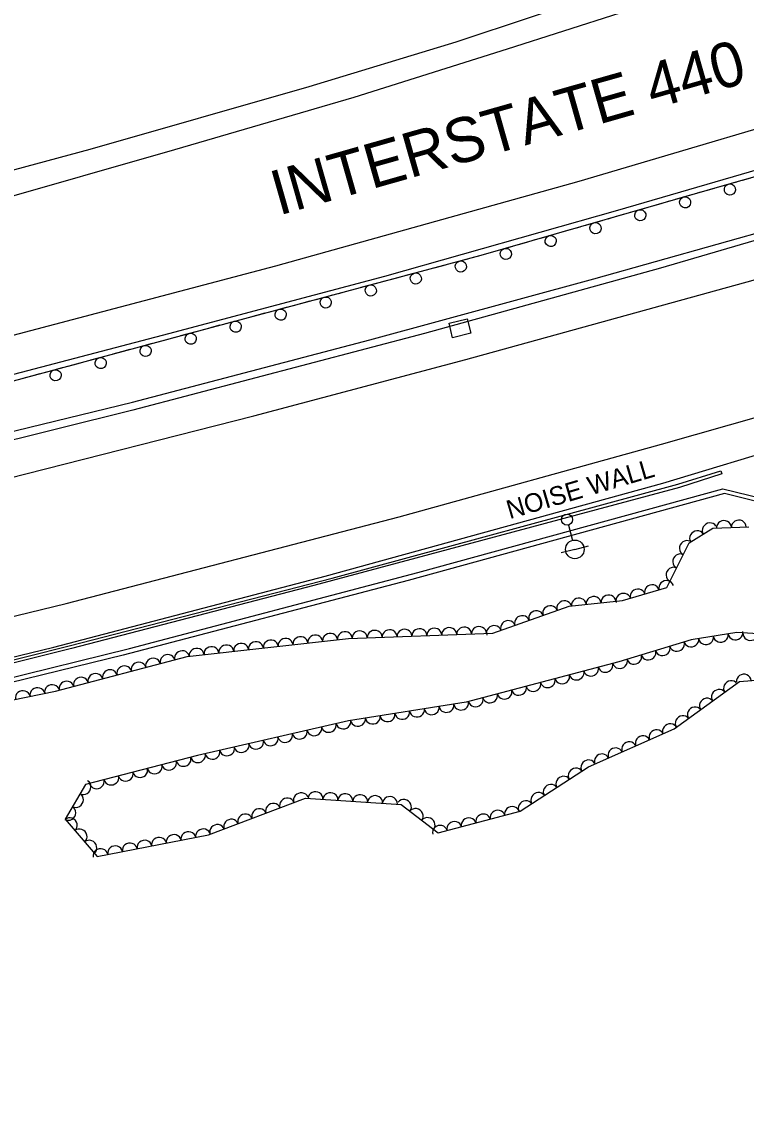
# Model space of a CAD drawing. Extents: x 1722896 to 1754269, y 648279 to 666297.
# Drawn here: x 1751501.9 to 1751696.2, y 652801.3 to 653092 of the extents above; entities that cross this region are included whole.
import ezdxf

# ---------------------------------------------------------------- set-up
doc = ezdxf.new("R2010")
doc.units = 0
for name, color, linetype in [('DESIGN - SCRATCH - User 1', 7, 'Continuous'), ('DESIGN - SHEET - Linework', 7, 'Continuous'), ('SURVEY - CENTERLINE - Preliminary Text', 7, 'Continuous'), ('SURVEY - DRAINAGE - Natural Features', 7, 'Continuous'), ('SURVEY - DTM - Breaklines', 7, 'Continuous'), ('SURVEY - VEGETATION - Features with Text', 7, 'Continuous')]:
    doc.layers.add(name, color=color, linetype=linetype)

msp = doc.modelspace()

# ---------------------------------------------------------------- linework, layer by layer
at = {"layer": 'DESIGN - SCRATCH - User 1'}
for points in [[(1750779.08, 652870.3), (1750826.37, 652874.57), (1750879.51, 652879.46), (1750938.85, 652885.07), (1750979.31, 652890.35), (1751023.27, 652897.61), (1751077.27, 652906.88), (1751135.95, 652916.64), (1751202.89, 652928.52), (1751257.72, 652939.47), (1751311.84, 652951.38), (1751359.35, 652961.84), (1751412.07, 652974.04), (1751474.79, 652988.98), (1751551.74, 653009.77), (1751625.04, 653029.37), (1751692.22, 653048.69), (1751746.42, 653063.98), (1751781.01, 653074.59)], [(1751231.47, 652921.77), (1751288.43, 652933.34), (1751352.71, 652947.57), (1751412.21, 652961.22), (1751476.1, 652976.52), (1751531.63, 652990.02), (1751595.26, 653006.7), (1751655.31, 653023.06), (1751704.9, 653036.97), (1751749.57, 653050.24), (1751785.36, 653061.01)], [(1751785.95, 653059.17), (1751746.73, 653047.41), (1751673.18, 653025.9), (1751609.88, 653008.4), (1751531.73, 652987.82), (1751469.49, 652972.43), (1751418.35, 652960.42), (1751341.34, 652942.62), (1751278.35, 652929.08), (1751230.14, 652919.72)], [(1751689.17, 653047.81), (1751692.22, 653048.69), (1751693.59, 653049.08)], [(1751695.14, 653049.51), (1751697.4, 653050.15)], [(1751683.12, 653046.07), (1751685.38, 653046.72)], [(1751685.38, 653046.72), (1751687.64, 653047.37)], [(1751671.1, 653042.62), (1751673.36, 653043.27)], [(1751673.36, 653043.27), (1751675.62, 653043.92)], [(1751677.16, 653044.36), (1751681.58, 653045.63)], [(1751661.35, 653039.81), (1751663.61, 653040.46)], [(1751665.15, 653040.9), (1751669.57, 653042.18)], [(1751653.13, 653037.45), (1751657.55, 653038.72)], [(1751659.09, 653039.16), (1751661.35, 653039.81)], [(1751641.12, 653033.99), (1751645.54, 653035.27)], [(1751647.08, 653035.71), (1751649.34, 653036.36)], [(1751649.34, 653036.36), (1751651.59, 653037.01)], [(1751629.11, 653030.54), (1751633.53, 653031.81)], [(1751635.06, 653032.25), (1751637.32, 653032.9)], [(1751637.32, 653032.9), (1751639.58, 653033.55)], [(1751617.05, 653027.23), (1751621.5, 653028.42)], [(1751623.04, 653028.83), (1751625.04, 653029.37), (1751625.31, 653029.45)], [(1751625.31, 653029.45), (1751627.57, 653030.1)], [(1751610.97, 653025.61), (1751613.24, 653026.21)], [(1751613.24, 653026.21), (1751615.51, 653026.82)], [(1751598.89, 653022.38), (1751601.16, 653022.98)], [(1751601.16, 653022.98), (1751603.43, 653023.59)], [(1751604.98, 653024.01), (1751609.42, 653025.19)], [(1751586.81, 653019.15), (1751589.08, 653019.76)], [(1751589.08, 653019.76), (1751591.35, 653020.36)], [(1751592.9, 653020.78), (1751597.34, 653021.96)], [(1751577.01, 653016.53), (1751579.28, 653017.13)], [(1751580.82, 653017.55), (1751585.27, 653018.73)], [(1751564.93, 653013.3), (1751567.2, 653013.9)], [(1751568.75, 653014.32), (1751573.19, 653015.51)], [(1751574.74, 653015.92), (1751577.01, 653016.53)], [(1751556.67, 653011.09), (1751561.12, 653012.28)], [(1751562.66, 653012.69), (1751564.93, 653013.3)], [(1751544.6, 653007.84), (1751549.04, 653009.04)], [(1751550.59, 653009.46), (1751551.74, 653009.77), (1751552.86, 653010.07)], [(1751552.86, 653010.07), (1751555.13, 653010.68)], [(1751532.54, 653004.58), (1751536.98, 653005.78)], [(1751538.52, 653006.2), (1751540.79, 653006.81)], [(1751540.79, 653006.81), (1751543.06, 653007.42)], [(1751520.47, 653001.32), (1751524.91, 653002.52)], [(1751526.45, 653002.94), (1751528.72, 653003.55)], [(1751528.72, 653003.55), (1751530.99, 653004.16)], [(1751514.39, 652999.68), (1751516.66, 653000.29)], [(1751516.66, 653000.29), (1751518.92, 653000.9)], [(1751502.32, 652996.42), (1751504.59, 652997.03)], [(1751504.59, 652997.03), (1751506.86, 652997.65)], [(1751508.4, 652998.06), (1751512.84, 652999.26)], [(1751226.43, 652859.72), (1751267.99, 652868.25), (1751311.68, 652877.39), (1751386.12, 652893.68), (1751457.74, 652910.38), (1751514.6, 652924.68), (1751585.1, 652942.85), (1751677.78, 652968.03), (1751689.38, 652971.6), (1751689.59, 652970.79), (1751678.25, 652967.15), (1751580.26, 652940.86), (1751515.29, 652923.95), (1751468.78, 652912.35), (1751410.68, 652898.43), (1751357.27, 652886.23), (1751298.91, 652873.86), (1751251.24, 652864.02), (1751184.91, 652850.55)], [(1751793.23, 652941.2), (1751792.75, 652939.5), (1751705.94, 652961.55), (1751690.32, 652965.5), (1751605.49, 652942.16), (1751529.14, 652922.15), (1751454.88, 652904.01), (1751378.77, 652885.96), (1751298.33, 652868.44), (1751255.71, 652859.85), (1751255.59, 652861.64), (1751383.1, 652888.52), (1751461.19, 652906.83), (1751530.79, 652924.01), (1751608.09, 652944.37), (1751689.91, 652966.78), (1751731.68, 652956.58), (1751791.19, 652941.78), (1751793.23, 652941.2)]]:
    msp.add_lwpolyline(points, dxfattribs=at)
for centre, start, end in [((1751691.78, 653047), 219.305, 219.2952), ((1751679.76, 653043.55), 219.305, 219.2952), ((1751667.75, 653040.09), 219.305, 219.2952), ((1751655.74, 653036.64), 219.305, 219.2952), ((1751643.72, 653033.18), 219.305, 219.2952), ((1751631.71, 653029.73), 219.305, 219.2952), ((1751619.64, 653026.37), 218.2316, 218.2218), ((1751607.56, 653023.14), 218.2316, 218.2218), ((1751595.49, 653019.92), 218.2316, 218.2218), ((1751583.41, 653016.69), 218.2316, 218.2218), ((1751571.34, 653013.46), 218.2316, 218.2218), ((1751559.26, 653010.23), 218.2316, 218.2218), ((1751547.19, 653006.99), 218.3769, 218.3671), ((1751535.13, 653003.73), 218.3769, 218.3671), ((1751523.06, 653000.47), 218.3769, 218.3671), ((1751510.99, 652997.21), 218.3769, 218.3671)]:
    msp.add_arc(centre, 1.5, start, end, dxfattribs=at)
at = {"layer": 'SURVEY - CENTERLINE - Preliminary Text'}
for points in [[(1750710.86, 652914.31), (1750763.13, 652920.4), (1750832.86, 652928.21), (1750897.04, 652936.1), (1750964.05, 652945.04), (1751030.62, 652955.11), (1751092.87, 652965.34), (1751178.16, 652981.23), (1751241.08, 652993.44), (1751312.79, 653008.46), (1751390.81, 653025.93), (1751453.95, 653039.95), (1751520.21, 653057.79), (1751578.93, 653074.58), (1751618.42, 653086.55), (1751659.31, 653100.21), (1751725.37, 653121.3), (1751762.1, 653133.56)], [(1750718.48, 652908.69), (1750770.4, 652913.67), (1750848.35, 652921.64), (1750927.23, 652931.43), (1750993.91, 652940.94), (1751059.19, 652951.32), (1751134.01, 652964.31), (1751234.8, 652983.76), (1751320.99, 653001.58), (1751417.43, 653023.44), (1751492.91, 653043.44), (1751542.98, 653057.7), (1751591.04, 653071.77), (1751632.13, 653084.68), (1751677.44, 653099.27), (1751725.36, 653114.83), (1751763.98, 653127.71)], [(1750760.59, 652877.27), (1750812.69, 652882.65), (1750872.38, 652889.17), (1750932.7, 652896.78), (1751008.35, 652907.52), (1751085.29, 652920.01), (1751152.52, 652932.02), (1751215.67, 652944.14), (1751293.22, 652959.67), (1751379.28, 652978.68), (1751475.44, 653001.63), (1751570.04, 653026.57), (1751651.33, 653049.19), (1751729.91, 653072.42), (1751777.05, 653086.93)], [(1750768.71, 652870.78), (1750838.72, 652876.9), (1750928.24, 652885.82), (1750987.69, 652894.07), (1751042.9, 652902.45), (1751101.92, 652912.42), (1751155.57, 652921.86), (1751214.4, 652933.09), (1751287.68, 652947.96), (1751345.95, 652960.34), (1751406.15, 652974.21), (1751467.35, 652989.04), (1751541.35, 653008.44), (1751599.26, 653023.76), (1751661.71, 653041.48), (1751713.92, 653056.66), (1751743.03, 653065.21), (1751780.25, 653076.97)], [(1750839.83, 652845.52), (1750839.49, 652847.71), (1750904.7, 652855.15), (1750966.9, 652863.74), (1751029.24, 652873.19), (1751100.37, 652885.08), (1751156.82, 652895.19), (1751220.07, 652907.46), (1751288.1, 652921.36), (1751350.43, 652934.69), (1751413.53, 652949.32), (1751498.09, 652969.57), (1751564.1, 652986.32), (1751620.96, 653001.42), (1751698.05, 653022.66), (1751745.9, 653036.8), (1751789.04, 653049.55)], [(1750844.66, 652810.71), (1750916.67, 652819.77), (1751000.23, 652831.65), (1751070.95, 652842.89), (1751152.12, 652857.49), (1751224.9, 652871.33), (1751297.58, 652886.2), (1751408.28, 652910.43), (1751513.8, 652936.04), (1751603.11, 652959.23), (1751673.39, 652978.74), (1751763.38, 653004.33), (1751800.52, 653013.72)], [(1750854.31, 652801.28), (1750921.48, 652810.07), (1750991.44, 652819.1), (1751058.17, 652830.07), (1751120.95, 652840.43), (1751205.58, 652856.2), (1751248.9, 652865.29), (1751301.27, 652876.12), (1751359.81, 652888.51), (1751418.61, 652902.11), (1751510.49, 652924.3), (1751583.29, 652943.37), (1751673.81, 652968.25), (1751709.27, 652978.97), (1751750.11, 652990.5), (1751766.71, 652994.66), (1751803.67, 653003.92)]]:
    msp.add_lwpolyline(points, dxfattribs=at)
at = {"layer": 'SURVEY - DRAINAGE - Natural Features'}
msp.add_line((1751619.37, 653009.81), (1751619.37, 653009.81), dxfattribs=at)
msp.add_lwpolyline([(1751617.44, 653007.26), (1751616.46, 653011.14), (1751621.31, 653012.36), (1751622.28, 653008.48), (1751617.44, 653007.26)], dxfattribs=at)
at = {"layer": 'SURVEY - DTM - Breaklines'}
for p, q in [((1751648.48, 652957.07), (1751649.56, 652952.96)), ((1751650.19, 652950.54), (1751646.56, 652949.59)), ((1751650.19, 652950.54), (1751653.82, 652951.49))]:
    msp.add_line(p, q, dxfattribs=at)
for centre, radius in [((1751648.1, 652958.52), 1.5), ((1751650.19, 652950.54), 2.5)]:
    msp.add_circle(centre, radius, dxfattribs=at)
at = {"layer": 'SURVEY - VEGETATION - Features with Text'}
for points in [[(1751451.43, 652900.38), (1751510.98, 652912.58), (1751546.25, 652921.86), (1751589.47, 652926.7), (1751628.19, 652928.11), (1751648.65, 652935.32), (1751663.01, 652936.82), (1751674.86, 652940.33), (1751680.84, 652952.26), (1751687.18, 652956.25), (1751696.83, 652956.59)], [(1751705.07, 652927.57), (1751693.67, 652928.23), (1751681.4, 652926.26), (1751661.98, 652920.43), (1751621.03, 652909.57), (1751589.48, 652904.62), (1751549.07, 652895.26), (1751518.97, 652887.51), (1751513.51, 652878.22), (1751522.17, 652868.27), (1751551.97, 652874.01), (1751577.99, 652883.87), (1751603.6, 652882.2), (1751613.57, 652874.57), (1751635.56, 652880.34), (1751653.83, 652892.22), (1751676.84, 652902.41), (1751694.33, 652915.09), (1751699.9, 652915.62)]]:
    msp.add_lwpolyline(points, dxfattribs=at)
for centre, major_axis in [((1751682.95, 652953.59), (1.69, 1.07)), ((1751686.33, 652955.72), (1.69, 1.07)), ((1751690.17, 652956.36), (2, 0.07)), ((1751694.17, 652956.5), (2, 0.07)), ((1751680.16, 652950.91), (0.9, 1.79)), ((1751678.37, 652947.33), (0.9, 1.79)), ((1751676.58, 652943.76), (0.9, 1.79)), ((1751670.87, 652939.15), (1.92, 0.57)), ((1751674.7, 652940.28), (1.92, 0.57)), ((1751659.22, 652936.43), (1.99, 0.21)), ((1751663.2, 652936.87), (1.92, 0.57)), ((1751667.03, 652938.01), (1.92, 0.57)), ((1751643.59, 652933.54), (1.89, 0.66)), ((1751647.36, 652934.87), (1.89, 0.66)), ((1751651.27, 652935.6), (1.99, 0.21)), ((1751655.25, 652936.01), (1.99, 0.21)), ((1751636.04, 652930.88), (1.89, 0.66)), ((1751639.81, 652932.21), (1.89, 0.66)), ((1751616.52, 652927.69), (2, 0.07)), ((1751620.52, 652927.83), (2, 0.07)), ((1751624.52, 652927.98), (2, 0.07)), ((1751628.5, 652928.22), (1.89, 0.66)), ((1751632.27, 652929.55), (1.89, 0.66)), ((1751572.65, 652924.82), (1.99, 0.22)), ((1751576.62, 652925.26), (1.99, 0.22)), ((1751580.6, 652925.71), (1.99, 0.22)), ((1751584.57, 652926.16), (1.99, 0.22)), ((1751588.55, 652926.6), (1.99, 0.22)), ((1751592.54, 652926.82), (2, 0.07)), ((1751596.54, 652926.96), (2, 0.07)), ((1751600.53, 652927.11), (2, 0.07)), ((1751604.53, 652927.25), (2, 0.07)), ((1751608.53, 652927.4), (2, 0.07)), ((1751612.52, 652927.54), (2, 0.07)), ((1751685.38, 652926.9), (-1.97, -0.32)), ((1751689.33, 652927.54), (-1.97, -0.32)), ((1751693.28, 652928.17), (-1.97, -0.32)), ((1751697.27, 652928.02), (-2, 0.12)), ((1751548.8, 652922.14), (1.99, 0.22)), ((1751552.77, 652922.59), (1.99, 0.22)), ((1751556.75, 652923.03), (1.99, 0.22)), ((1751560.72, 652923.48), (1.99, 0.22)), ((1751564.7, 652923.93), (1.99, 0.22)), ((1751568.67, 652924.37), (1.99, 0.22)), ((1751673.77, 652923.97), (-1.92, -0.58)), ((1751677.6, 652925.12), (-1.92, -0.58)), ((1751681.43, 652926.27), (-1.97, -0.32)), ((1751537.12, 652919.46), (1.93, 0.51)), ((1751540.99, 652920.47), (1.93, 0.51)), ((1751544.86, 652921.49), (1.93, 0.51)), ((1751662.28, 652920.52), (-1.92, -0.58)), ((1751666.11, 652921.67), (-1.92, -0.58)), ((1751669.94, 652922.82), (-1.92, -0.58)), ((1751525.52, 652916.4), (1.93, 0.51)), ((1751529.39, 652917.42), (1.93, 0.51)), ((1751533.25, 652918.44), (1.93, 0.51)), ((1751650.68, 652917.43), (-1.93, -0.51)), ((1751654.55, 652918.46), (-1.93, -0.51)), ((1751658.42, 652919.48), (-1.93, -0.51)), ((1751513.91, 652913.35), (1.93, 0.51)), ((1751517.78, 652914.37), (1.93, 0.51)), ((1751521.65, 652915.39), (1.93, 0.51)), ((1751642.95, 652915.38), (-1.93, -0.51)), ((1751646.82, 652916.41), (-1.93, -0.51)), ((1751692.04, 652913.43), (1.62, 1.17)), ((1751695.49, 652915.2), (1.99, 0.19)), ((1751502.19, 652910.78), (1.96, 0.4)), ((1751506.11, 652911.58), (1.96, 0.4)), ((1751510.03, 652912.38), (1.96, 0.4)), ((1751631.35, 652912.3), (-1.93, -0.51)), ((1751635.22, 652913.33), (-1.93, -0.51)), ((1751639.08, 652914.35), (-1.93, -0.51)), ((1751688.8, 652911.08), (1.62, 1.17)), ((1751619.72, 652909.36), (-1.98, -0.31)), ((1751623.62, 652910.25), (-1.93, -0.51)), ((1751627.49, 652911.28), (-1.93, -0.51)), ((1751685.56, 652908.73), (1.62, 1.17)), ((1751599.97, 652906.26), (-1.98, -0.31)), ((1751603.92, 652906.88), (-1.98, -0.31)), ((1751607.87, 652907.5), (-1.98, -0.31)), ((1751611.82, 652908.12), (-1.98, -0.31)), ((1751615.77, 652908.74), (-1.98, -0.31)), ((1751682.32, 652906.38), (1.62, 1.17)), ((1751584.23, 652903.4), (-1.95, -0.45)), ((1751588.13, 652904.31), (-1.95, -0.45)), ((1751592.06, 652905.02), (-1.98, -0.31)), ((1751596.01, 652905.64), (-1.98, -0.31)), ((1751675.71, 652901.91), (1.83, 0.81)), ((1751679.08, 652904.04), (1.62, 1.17)), ((1751572.54, 652900.7), (-1.95, -0.45)), ((1751576.44, 652901.6), (-1.95, -0.45)), ((1751580.34, 652902.5), (-1.95, -0.45)), ((1751668.4, 652898.67), (1.83, 0.81)), ((1751672.06, 652900.29), (1.83, 0.81)), ((1751556.96, 652897.09), (-1.95, -0.45)), ((1751560.85, 652897.99), (-1.95, -0.45)), ((1751564.75, 652898.89), (-1.95, -0.45)), ((1751568.65, 652899.79), (-1.95, -0.45)), ((1751661.08, 652895.43), (1.83, 0.81)), ((1751664.74, 652897.05), (1.83, 0.81)), ((1751545.29, 652894.29), (-1.94, -0.5)), ((1751549.16, 652895.28), (-1.95, -0.45)), ((1751553.06, 652896.18), (-1.95, -0.45)), ((1751657.43, 652893.81), (1.83, 0.81)), ((1751533.67, 652891.29), (-1.94, -0.5)), ((1751537.54, 652892.29), (-1.94, -0.5)), ((1751541.41, 652893.29), (-1.94, -0.5)), ((1751650.42, 652890), (1.68, 1.09)), ((1751653.77, 652892.19), (1.68, 1.09)), ((1751525.92, 652889.3), (-1.94, -0.5)), ((1751529.79, 652890.3), (-1.94, -0.5)), ((1751647.07, 652887.82), (1.68, 1.09)), ((1751518.55, 652886.8), (-1.01, -1.72)), ((1751522.04, 652888.3), (-1.94, -0.5)), ((1751643.71, 652885.64), (1.68, 1.09)), ((1751516.53, 652883.35), (-1.01, -1.72)), ((1751573.02, 652881.99), (1.87, 0.71)), ((1751576.76, 652883.4), (1.87, 0.71)), ((1751580.67, 652883.7), (2, -0.13)), ((1751584.66, 652883.44), (2, -0.13)), ((1751588.65, 652883.18), (2, -0.13)), ((1751592.64, 652882.92), (2, -0.13)), ((1751596.64, 652882.66), (2, -0.13)), ((1751600.63, 652882.4), (2, -0.13)), ((1751604.41, 652881.58), (1.59, -1.22)), ((1751637.01, 652881.28), (1.68, 1.09)), ((1751640.36, 652883.46), (1.68, 1.09)), ((1751514.5, 652879.9), (-1.01, -1.72)), ((1751565.54, 652879.15), (1.87, 0.71)), ((1751569.28, 652880.57), (1.87, 0.71)), ((1751607.59, 652879.15), (1.59, -1.22)), ((1751629.49, 652878.75), (1.93, 0.51)), ((1751633.36, 652879.76), (1.93, 0.51)), ((1751514.86, 652876.67), (1.31, -1.51)), ((1751558.06, 652876.32), (1.87, 0.71)), ((1751561.8, 652877.73), (1.87, 0.71)), ((1751610.76, 652876.72), (1.59, -1.22)), ((1751617.89, 652875.7), (1.93, 0.51)), ((1751621.75, 652876.72), (1.93, 0.51)), ((1751625.62, 652877.73), (1.93, 0.51)), ((1751517.48, 652873.66), (1.31, -1.51)), ((1751546.58, 652872.97), (1.96, 0.38)), ((1751550.51, 652873.73), (1.96, 0.38)), ((1751554.32, 652874.9), (1.87, 0.71)), ((1751614.02, 652874.69), (1.93, 0.51)), ((1751520.11, 652870.64), (1.31, -1.51)), ((1751530.87, 652869.95), (1.96, 0.38)), ((1751534.8, 652870.7), (1.96, 0.38)), ((1751538.72, 652871.46), (1.96, 0.38)), ((1751542.65, 652872.21), (1.96, 0.38)), ((1751523.01, 652868.43), (1.96, 0.38)), ((1751526.94, 652869.19), (1.96, 0.38))]:
    msp.add_ellipse(centre, major_axis=major_axis, ratio=0.940188, start_param=0, end_param=3.141593, dxfattribs=at)

# ---------------------------------------------------------------- texts
at = {"layer": 'DESIGN - SCRATCH - User 1'}
msp.add_text('NOISE WALL', height=5, rotation=16.3466, dxfattribs=at).set_placement((1751632.73, 652958.62))
at = {"layer": 'DESIGN - SHEET - Linework'}
msp.add_text('INTERSTATE 440', height=12, rotation=15.8763, dxfattribs=at).set_placement((1751570.79, 653039.97))

doc.saveas('drawing.dxf')
